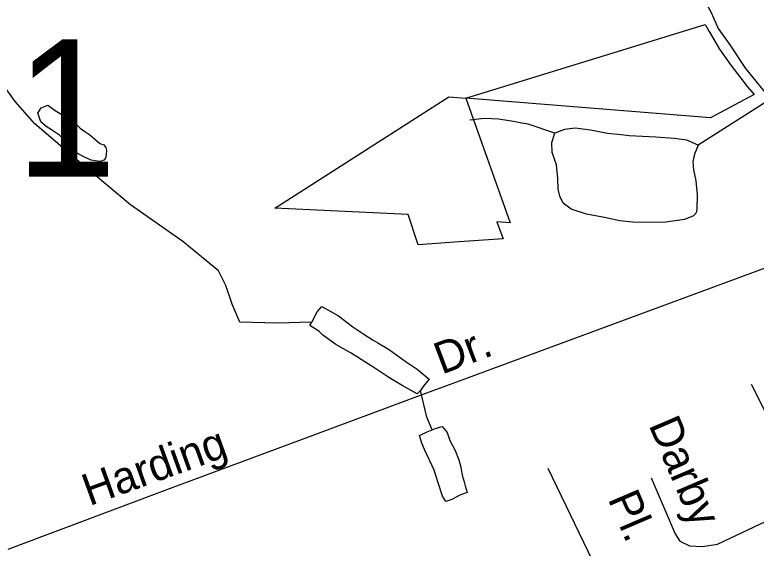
# Model space of a CAD drawing. Extents: x 2206922 to 2357709, y 510027 to 673830.
# Drawn here: x 2317222 to 2319435, y 598239 to 599830 of the extents above; entities that cross this region are included whole.
import ezdxf

# ---------------------------------------------------------------- set-up
doc = ezdxf.new("R2010")
doc.units = 0
for name, color, linetype in [('Exist Boundary Political City Limit New', 7, 'Continuous'), ('Exist Hydrographic Misc Water Feature', 7, 'Continuous'), ('Exist Road Non-System Type 51', 7, 'Continuous'), ('Exist Road Non-System Type 51 Label', 7, 'Continuous'), ('Exist Road Secondary Structure Standard Bridge Number Label', 7, 'Continuous'), ('Exist Road Secondary Type 51 Attributed', 7, 'Continuous'), ('Map Preparation Boundary City Limit Buffer Line', 7, 'Continuous')]:
    doc.layers.add(name, color=color, linetype=linetype)

msp = doc.modelspace()

# ---------------------------------------------------------------- linework, layer by layer
at = {"layer": 'Exist Boundary Political City Limit New'}
for points in [[(2318568.5, 599581.4), (2319282.8, 599801.6), (2319295, 599780.3), (2319325.8, 599727.6), (2319359.2, 599680.2), (2319409.2, 599615.8), (2319428.5, 599592.8), (2319298.2, 599522.6), (2318568.5, 599581.4)], [(2318568.5, 599581.4), (2318700.5, 599210), (2318661, 599213.2), (2318679.8, 599162), (2318547.8, 599152.8), (2318426, 599144.2), (2318396.2, 599234.6), (2317998.2, 599253.6), (2318517.8, 599585.9), (2318568.5, 599581.4)]]:
    msp.add_lwpolyline(points, dxfattribs=at)
at = {"layer": 'Exist Hydrographic Misc Water Feature'}
for points in [[(2318108.7, 598913.8), (2318004.9, 598910.8), (2317893.2, 598913.4), (2317870.2, 598967.5), (2317851.7, 599023), (2317829.4, 599066.9), (2317722.8, 599153.6), (2317567.1, 599263.8), (2317420.1, 599386.5), (2317280.9, 599504.8), (2317222.4, 599572), (2317161.5, 599655.3)], [(2317431, 599482.2), (2317445.5, 599472.3), (2317459.3, 599460.5), (2317475.3, 599446.7), (2317487.4, 599442.9), (2317493.7, 599435), (2317495.8, 599427), (2317493.9, 599413.1), (2317492.1, 599402.8), (2317487.8, 599397), (2317476.1, 599393.1), (2317461.9, 599394.8), (2317449.8, 599396.6), (2317427.7, 599406.4), (2317408, 599417.9), (2317379.3, 599447.8), (2317355.3, 599471.7), (2317331.1, 599487.1), (2317314.9, 599497.2), (2317298.9, 599511), (2317293, 599528.9), (2317290.5, 599536.6), (2317300.4, 599552.9), (2317310.4, 599557.1), (2317320.5, 599561.3), (2317342.4, 599545.4), (2317386.9, 599518), (2317408.8, 599500.1), (2317416.8, 599492), (2317431, 599482.2)], [(2318108.7, 598913.8), (2318124.3, 598943.9), (2318138, 598960.1), (2318188.2, 598932.6), (2318231.1, 598899), (2318263.3, 598877.6), (2318291.4, 598859.9), (2318305.3, 598852.1), (2318337.3, 598832.4), (2318390.2, 598794.8), (2318422.4, 598773.3), (2318458.5, 598743.5), (2318440.9, 598721.5), (2318432.9, 598709.3)], [(2318432.9, 598709.3), (2318423.2, 598699.4), (2318378.5, 598724.8), (2318338.7, 598748.6), (2318296.1, 598776.1), (2318225.8, 598821.1), (2318179.6, 598846.8), (2318141.3, 598874.4), (2318129.2, 598886), (2318102.7, 598903.8), (2318108.7, 598913.8)], [(2318467.7, 598592.1), (2318451.5, 598629.8), (2318432.9, 598709.3)], [(2318467.7, 598592.1), (2318477.8, 598595.9), (2318489.9, 598600.1), (2318497.9, 598602.2), (2318512.4, 598584.2), (2318520.4, 598560.7), (2318536.6, 598530.6), (2318546.9, 598502.7), (2318553.4, 598480.7), (2318557.5, 598457), (2318563.5, 598437), (2318565.7, 598424.9), (2318572.3, 598405.2), (2318550.2, 598396.8), (2318526.4, 598384.6), (2318508.3, 598378.4), (2318498.3, 598394.5), (2318485.8, 598434.1), (2318473.3, 598472), (2318445, 598533.5), (2318436.3, 598551.8), (2318430.2, 598575.5), (2318452.3, 598585.9), (2318467.7, 598592.1)], [(2318813, 598477.7), (2318945.9, 598201.4), (2319042.5, 597984.5), (2318936.9, 597955.4), (2318832.9, 597926), (2318899.2, 597519.1), (2318960.7, 597191.8), (2318973.8, 597102.2), (2318982.2, 597068.1), (2318982.4, 597046.2), (2318976.5, 597028.1)]]:
    msp.add_lwpolyline(points, dxfattribs=at)
at = {"layer": 'Exist Road Non-System Type 51'}
for p, q in [((2319477.8, 599578.5), (2319261.3, 599441.6)), ((2319595.4, 598379.4), (2319421.1, 598727))]:
    msp.add_line(p, q, dxfattribs=at)
for points in [[(2318735.1, 599507.5), (2318710.2, 599511.7), (2318666.1, 599519.3), (2318624.1, 599520.8), (2318580.2, 599516.2)], [(2318833.4, 599477.2), (2318754.2, 599504.2), (2318735.1, 599507.5)], [(2319261.3, 599441.6), (2319228.3, 599456.8), (2319190.2, 599461.9), (2319135.6, 599465.7), (2319055.6, 599469.6), (2319031.5, 599472.1), (2318990.8, 599475.9), (2318940, 599486.1), (2318894.3, 599492.4), (2318862.6, 599488.6), (2318833.4, 599477.2)], [(2319261.3, 599441.6), (2319255.9, 599426.3), (2319251.7, 599417.9), (2319248.6, 599406.4), (2319246, 599392), (2319247.3, 599367.9), (2319254.9, 599334.9), (2319258.7, 599294.2), (2319257.5, 599249.8), (2319255.9, 599239.9), (2319247.4, 599230.7), (2319220.6, 599219.3), (2319164.8, 599211.6), (2319108.9, 599210.4), (2319067, 599211.6), (2319027.6, 599215.4), (2318981.9, 599225.6), (2318928.6, 599235.8), (2318882.9, 599251), (2318858.8, 599268.8), (2318848.6, 599289.1), (2318843.5, 599310.7), (2318842.3, 599342.5), (2318838.4, 599383.2), (2318825.7, 599420), (2318825.1, 599449.7), (2318833.4, 599477.2)], [(2319121.4, 598448.6), (2319193.1, 598281.5), (2319207.4, 598259.7), (2319235.6, 598246), (2319275.1, 598244.1), (2319319.7, 598250.9), (2319448.1, 598311.8), (2319595.4, 598379.4)]]:
    msp.add_lwpolyline(points, dxfattribs=at)
at = {"layer": 'Exist Road Non-System Type 51 Label'}
msp.add_lwpolyline([(2319875.9, 599227.8), (2318529.3, 598730.4), (2318439.4, 598697), (2318076.9, 598562.3), (2317685.5, 598416.9), (2317200.8, 598235.4)], dxfattribs=at)
at = {"layer": 'Exist Road Secondary Type 51 Attributed'}
msp.add_lwpolyline([(2318498.2, 601663.5), (2318542.1, 601594.9), (2318660.7, 601409.7), (2318820.7, 601214.7), (2318885.4, 601114.3), (2318927.3, 601036.8), (2318961.6, 600970.7), (2319008.2, 600873.1), (2319051.3, 600756.2), (2319090.9, 600617.6), (2319100.2, 600571.4), (2319144.5, 600351.3), (2319197.8, 600111.2), (2319253, 599927.3), (2319300.4, 599837.8), (2319321.6, 599790.1), (2319355.9, 599740.5), (2319403.5, 599670), (2319477.8, 599578.5), (2319616.8, 599450.8), (2319723.5, 599353.6), (2319780.6, 599306), (2319817.5, 599280.1), (2319875.9, 599227.8)], dxfattribs=at)
at = {"layer": 'Map Preparation Boundary City Limit Buffer Line'}
for points in [[(2318568.5, 599581.4), (2319282.8, 599801.6), (2319295, 599780.3), (2319325.8, 599727.6), (2319359.2, 599680.2), (2319409.2, 599615.8), (2319428.5, 599592.8), (2319298.2, 599522.6), (2318568.5, 599581.4)], [(2318568.5, 599581.4), (2318700.5, 599210), (2318661, 599213.2), (2318679.8, 599162), (2318547.8, 599152.8), (2318426, 599144.2), (2318396.2, 599234.6), (2317998.2, 599253.6), (2318517.8, 599585.9), (2318568.5, 599581.4)]]:
    msp.add_lwpolyline(points, dxfattribs=at)

# ---------------------------------------------------------------- texts
at = {"layer": 'Exist Road Non-System Type 51 Label'}
for s, rotation, p in [('Dr.', 20.7896, (2318496.2, 598756.3)), ('Darby', 293.2233, (2319112.8, 598607)), ('Harding', 19.8434, (2317444.2, 598364.1)), ('Pl.', 293.2233, (2318991.1, 598386.5))]:
    msp.add_text(s, height=95, rotation=rotation, dxfattribs=at).set_placement(p)
at = {"layer": 'Exist Road Secondary Structure Standard Bridge Number Label'}
msp.add_text('311', height=410.1, dxfattribs=at).set_placement((2316611.7, 599347.4))

doc.saveas('drawing.dxf')
